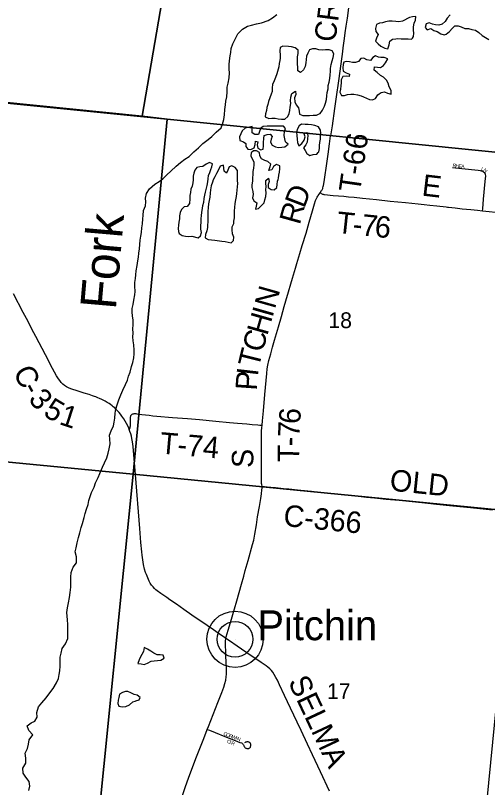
# Model space of a CAD drawing. Extents: x 1410790 to 1770854, y 566777 to 831614.
# Drawn here: x 1610939 to 1617537, y 671589 to 682381 of the extents above; entities that cross this region are included whole.
import ezdxf

# ---------------------------------------------------------------- set-up
doc = ezdxf.new("R2010")
doc.units = 0
for name, color, linetype in [('GM_X_County_Road', 7, 'Continuous'), ('GM_X_County_Road_Text', 7, 'Continuous'), ('GM_X_Minor_Lake', 7, 'Continuous'), ('GM_X_Minor_River', 7, 'Continuous'), ('GM_X_Minor_River_Text', 7, 'Continuous'), ('GM_X_Section', 7, 'Continuous'), ('GM_X_Section_Text', 7, 'Continuous'), ('GM_X_Township', 7, 'Continuous'), ('GM_X_Township_Road', 7, 'Continuous'), ('GM_X_Township_Road_Text', 7, 'Continuous'), ('GM_X_Township_Subdivision', 7, 'Continuous'), ('GM_X_Township_Subdivision_Text', 7, 'Continuous'), ('GM_X_Unincorporated', 7, 'Continuous'), ('GM_X_Unincorporated_Location', 7, 'Continuous'), ('GM_X_Unincorporated_Text', 7, 'Continuous')]:
    doc.layers.add(name, color=color, linetype=linetype)

msp = doc.modelspace()

# ---------------------------------------------------------------- linework, layer by layer
at = {"layer": 'GM_X_County_Road'}
for points in [[(1612529, 676592), (1612522, 676611), (1612508, 676644), (1612492, 676676), (1612474, 676709), (1612453, 676742), (1612425, 676782), (1612407, 676806), (1612387, 676830), (1612362, 676860), (1612342, 676880), (1612327, 676895), (1612307, 676911), (1612289, 676926), (1612266, 676943), (1612247, 676957), (1612223, 676972), (1612195, 676989), (1612176, 676999), (1612147, 677013), (1612115, 677028), (1612092, 677038), (1612064, 677049), (1612044, 677056), (1612017, 677066), (1611970, 677081), (1611901, 677103), (1611788, 677138), (1611742, 677153), (1611727, 677159), (1611712, 677164), (1611682, 677177), (1611653, 677191), (1611626, 677209), (1611601, 677229), (1611578, 677252), (1611558, 677277), (1611539, 677304), (1611514, 677345), (1611459, 677446), (1611359, 677635), (1611224, 677892), (1611170, 677996), (1611115, 678101), (1611049, 678230), (1610913, 678492)], [(1613880, 673673), (1613860, 673686), (1613771, 673747), (1613705, 673793), (1613619, 673854), (1613405, 674001), (1613294, 674077), (1613189, 674151), (1613097, 674215), (1613053, 674246), (1612972, 674301), (1612921, 674339), (1612903, 674355), (1612883, 674373), (1612862, 674394), (1612841, 674419), (1612824, 674447), (1612808, 674475), (1612787, 674520), (1612769, 674566), (1612758, 674597), (1612744, 674643), (1612729, 674707), (1612718, 674771), (1612709, 674836), (1612704, 674884), (1612693, 675015), (1612676, 675211), (1612616, 675963), (1612593, 676241), (1612584, 676355), (1612575, 676420), (1612566, 676469), (1612559, 676500), (1612550, 676532), (1612540, 676564), (1612529, 676592)], [(1613880, 673673), (1613884, 673694), (1613910, 673788), (1613943, 673898), (1613999, 674087), (1614031, 674197), (1614098, 674433), (1614129, 674544), (1614151, 674623), (1614191, 674765), (1614254, 674986), (1614269, 675049), (1614285, 675130), (1614307, 675259), (1614323, 675373), (1614349, 675517), (1614367, 675630), (1614376, 675695), (1614383, 675749), (1614386, 675774), (1614387, 675798)], [(1614387, 675798), (1614420, 675795), (1614457, 675792), (1614507, 675787), (1614572, 675781), (1614684, 675770), (1614758, 675763), (1614880, 675751), (1614979, 675740), (1615077, 675730), (1615222, 675714), (1615270, 675709), (1615420, 675693), (1615567, 675679), (1615697, 675665), (1615844, 675650), (1615958, 675638), (1616122, 675621), (1616301, 675605), (1616481, 675587), (1616660, 675567), (1616824, 675550), (1617052, 675527), (1617297, 675502), (1617607, 675470)], [(1613620, 672402), (1613637, 672444), (1613703, 672612), (1613769, 672780), (1613822, 672917), (1613851, 672994), (1613866, 673042), (1613878, 673090), (1613886, 673139), (1613889, 673172), (1613890, 673205), (1613887, 673270), (1613883, 673336), (1613879, 673434), (1613877, 673500), (1613874, 673565), (1613873, 673614), (1613875, 673646), (1613878, 673662), (1613880, 673673)], [(1614600, 673088), (1614579, 673128), (1614555, 673171), (1614537, 673200), (1614518, 673224), (1614506, 673237), (1614494, 673248), (1614468, 673270), (1614441, 673290), (1614374, 673337), (1614157, 673483), (1614037, 673565), (1613930, 673639), (1613880, 673673)], [(1615329, 671541), (1615203, 671808), (1615092, 672046), (1615021, 672194), (1614931, 672387), (1614874, 672505), (1614784, 672699), (1614701, 672877), (1614631, 673025), (1614600, 673088)], [(1613191, 671229), (1613316, 671602), (1613356, 671722), (1613402, 671848), (1613469, 672018), (1613572, 672276), (1613620, 672402)]]:
    msp.add_lwpolyline(points, dxfattribs=at)
at = {"layer": 'GM_X_Minor_Lake'}
for points in [[(1616486, 682063), (1616504, 682085), (1616506, 682131), (1616503, 682177), (1616501, 682223), (1616513, 682271), (1616530, 682315), (1616534, 682365), (1616488, 682359), (1616446, 682350), (1616346, 682300), (1616298, 682291), (1616254, 682297), (1616206, 682300), (1616156, 682302), (1616112, 682289), (1616070, 682279), (1616025, 682272), (1615987, 682254)], [(1617013, 682388), (1616974, 682344), (1616944, 682294), (1616903, 682257), (1616857, 682243), (1616809, 682248), (1616765, 682258), (1616721, 682277), (1616677, 682261), (1616665, 682213), (1616693, 682181), (1616743, 682196), (1616784, 682172), (1616834, 682155), (1616882, 682125), (1616930, 682110), (1616960, 682118), (1617004, 682154), (1617041, 682197), (1617081, 682237), (1617125, 682237), (1617169, 682220), (1617221, 682200), (1617271, 682197), (1617319, 682185), (1617366, 682174), (1617414, 682140), (1617462, 682101), (1617509, 682074), (1617553, 682046)], [(1615987, 682254), (1615973, 682200), (1615974, 682154), (1616006, 682114), (1615985, 682064), (1615969, 682020), (1616009, 681985), (1616046, 681949), (1616100, 681924), (1616142, 681916), (1616163, 681968), (1616173, 682022), (1616209, 682049), (1616253, 682055), (1616283, 682057), (1616331, 682052), (1616381, 682054), (1616427, 682055), (1616473, 682047), (1616486, 682063)], [(1614640, 681931), (1614636, 681885), (1614637, 681827), (1614637, 681783), (1614633, 681753), (1614626, 681707), (1614620, 681663), (1614591, 681565), (1614572, 681511), (1614554, 681465), (1614533, 681417), (1614525, 681367), (1614526, 681319), (1614512, 681279), (1614492, 681229), (1614477, 681179), (1614465, 681135), (1614454, 681094), (1614448, 681050), (1614435, 681006), (1614429, 680964), (1614479, 680941), (1614523, 680945), (1614569, 680946), (1614611, 680936), (1614659, 680929), (1614703, 680931), (1614747, 680968), (1614765, 681010), (1614774, 681052), (1614776, 681100), (1614787, 681150), (1614783, 681194), (1614788, 681238), (1614800, 681290), (1614852, 681320), (1614856, 681274), (1614840, 681228), (1614843, 681174), (1614861, 681130), (1614894, 681089), (1614906, 681045), (1614909, 681001), (1614957, 680980), (1615003, 680984), (1615047, 680983), (1615099, 680987), (1615147, 680988), (1615174, 680999)], [(1615174, 680999), (1615197, 681008), (1615232, 681058), (1615256, 681112), (1615271, 681155), (1615285, 681205), (1615292, 681257), (1615296, 681305), (1615307, 681353), (1615311, 681403), (1615322, 681449), (1615332, 681499), (1615337, 681551), (1615341, 681599), (1615343, 681641), (1615352, 681697), (1615366, 681745), (1615377, 681793), (1615389, 681845), (1615366, 681886), (1615322, 681900), (1615270, 681899), (1615224, 681897), (1615180, 681900), (1615136, 681914), (1615090, 681914), (1615048, 681901), (1615024, 681855), (1615007, 681811), (1615003, 681763), (1614998, 681717), (1614990, 681667), (1614965, 681621), (1614923, 681584), (1614887, 681606), (1614884, 681652), (1614880, 681702), (1614879, 681748), (1614883, 681800), (1614888, 681850), (1614890, 681896), (1614846, 681927), (1614798, 681943), (1614756, 681946), (1614677, 681951), (1614640, 681931)], [(1616024, 681285), (1616048, 681302), (1616096, 681311), (1616138, 681295), (1616192, 681280), (1616192, 681332), (1616161, 681381), (1616147, 681433), (1616124, 681475), (1616084, 681520), (1616042, 681542), (1615995, 681581), (1615953, 681617), (1615956, 681661), (1616000, 681659), (1616040, 681653), (1616082, 681680), (1616110, 681720), (1616141, 681772), (1616093, 681792), (1616045, 681791), (1616013, 681799), (1615969, 681818), (1615935, 681794), (1615902, 681752), (1615849, 681761), (1615807, 681783), (1615765, 681779), (1615734, 681736), (1615692, 681724), (1615648, 681723), (1615606, 681733), (1615565, 681737), (1615529, 681729), (1615518, 681696)], [(1615518, 681696), (1615512, 681648), (1615521, 681602), (1615561, 681577), (1615607, 681561), (1615604, 681527), (1615560, 681533), (1615514, 681526), (1615490, 681480), (1615490, 681440), (1615487, 681398), (1615481, 681350), (1615472, 681306), (1615494, 681263), (1615536, 681261), (1615578, 681275), (1615626, 681282), (1615670, 681282), (1615718, 681273), (1615772, 681257), (1615804, 681244), (1615845, 681226), (1615885, 681205), (1615929, 681199), (1615973, 681220), (1616002, 681270), (1616024, 681285)], [(1614725, 680602), (1614712, 680614), (1614704, 680658), (1614694, 680704), (1614699, 680757), (1614713, 680802), (1614684, 680833), (1614644, 680833), (1614588, 680832), (1614544, 680832), (1614502, 680835), (1614458, 680833), (1614400, 680830), (1614365, 680800), (1614349, 680760), (1614335, 680716), (1614285, 680715), (1614245, 680741), (1614249, 680785), (1614246, 680829), (1614150, 680806), (1614107, 680766)], [(1614906, 680837), (1614881, 680797), (1614869, 680749), (1614872, 680703), (1614876, 680651), (1614881, 680604), (1614899, 680560), (1614943, 680590), (1614976, 680636), (1614990, 680683), (1614975, 680728), (1615015, 680745), (1615024, 680703), (1615016, 680611), (1614997, 680571), (1614965, 680529), (1614986, 680495), (1615012, 680453), (1615052, 680424), (1615100, 680436), (1615150, 680441), (1615169, 680464)], [(1615169, 680464), (1615178, 680475), (1615187, 680521), (1615187, 680565), (1615193, 680607), (1615200, 680653), (1615204, 680695), (1615209, 680735), (1615201, 680778), (1615172, 680822), (1615124, 680842), (1615076, 680853), (1615030, 680855), (1614986, 680858), (1614938, 680860), (1614906, 680837)], [(1614107, 680766), (1614072, 680685), (1614076, 680635), (1614126, 680614), (1614161, 680592), (1614159, 680548), (1614185, 680511), (1614229, 680509), (1614273, 680530), (1614287, 680578), (1614294, 680622), (1614328, 680616), (1614319, 680570), (1614325, 680526), (1614367, 680501), (1614403, 680511), (1614407, 680557), (1614406, 680605), (1614410, 680659), (1614415, 680703), (1614457, 680717), (1614499, 680720), (1614526, 680690), (1614512, 680650), (1614504, 680608), (1614527, 680566), (1614571, 680543), (1614617, 680533), (1614663, 680539), (1614705, 680542), (1614751, 680580), (1614725, 680602)], [(1614609, 680088), (1614615, 680104), (1614621, 680146), (1614628, 680190), (1614634, 680238), (1614634, 680278), (1614587, 680299), (1614544, 680269), (1614520, 680221), (1614480, 680214), (1614494, 680256), (1614509, 680302), (1614465, 680340), (1614423, 680355), (1614377, 680377), (1614356, 680419), (1614348, 680466), (1614306, 680488), (1614266, 680488), (1614232, 680461), (1614228, 680419), (1614247, 680378), (1614269, 680336), (1614269, 680292), (1614264, 680244), (1614258, 680200), (1614255, 680158)], [(1613577, 679818), (1613578, 679822), (1613587, 679868), (1613595, 679912), (1613609, 679966), (1613618, 680006), (1613626, 680056), (1613633, 680098), (1613639, 680144), (1613658, 680186), (1613668, 680226), (1613682, 680266), (1613693, 680308), (1613649, 680324), (1613605, 680303), (1613556, 680269), (1613514, 680266), (1613472, 680256), (1613444, 680216), (1613430, 680176), (1613423, 680136), (1613421, 680084), (1613416, 680040), (1613408, 679996), (1613391, 679954), (1613387, 679908), (1613378, 679862), (1613374, 679818)], [(1614002, 679646), (1614002, 679650), (1614005, 679698), (1614009, 679752), (1614020, 679802), (1614026, 679848), (1614031, 679894), (1614037, 679940), (1614042, 679986), (1614046, 680030), (1614040, 680072), (1614041, 680120), (1614041, 680170), (1614040, 680214), (1614012, 680257), (1613962, 680281), (1613924, 680263), (1613906, 680216), (1613887, 680176), (1613856, 680202), (1613852, 680248), (1613847, 680290), (1613802, 680273), (1613776, 680223), (1613747, 680171), (1613727, 680125), (1613703, 680081), (1613691, 680052)], [(1614255, 680158), (1614253, 680110), (1614250, 680064), (1614244, 680014), (1614243, 679974), (1614255, 679922), (1614259, 679876), (1614254, 679833), (1614272, 679789), (1614313, 679761), (1614303, 679717), (1614295, 679675), (1614337, 679684), (1614375, 679718), (1614413, 679762), (1614426, 679804), (1614436, 679852), (1614445, 679900), (1614437, 679944), (1614442, 679990), (1614438, 680030), (1614438, 680074), (1614475, 680104), (1614484, 680060), (1614470, 680018), (1614471, 679978), (1614511, 679949), (1614555, 679943), (1614593, 679974), (1614596, 680020), (1614600, 680064), (1614609, 680088)], [(1613691, 680052), (1613672, 679998), (1613663, 679944), (1613661, 679896), (1613656, 679840), (1613639, 679748), (1613633, 679698), (1613630, 679641), (1613628, 679601), (1613629, 679541), (1613629, 679487), (1613625, 679457), (1613622, 679415), (1613616, 679369), (1613595, 679319), (1613589, 679273), (1613634, 679247), (1613678, 679244), (1613724, 679240), (1613822, 679225), (1613868, 679220), (1613910, 679210), (1613952, 679204), (1613986, 679235), (1613989, 679283), (1613973, 679329), (1613968, 679382), (1613968, 679424), (1613991, 679474), (1613993, 679504), (1613999, 679550), (1614000, 679598), (1614002, 679646)], [(1613374, 679818), (1613371, 679752), (1613341, 679708), (1613295, 679707), (1613259, 679669), (1613240, 679625), (1613234, 679581), (1613231, 679537), (1613223, 679493), (1613217, 679451), (1613214, 679401), (1613216, 679361), (1613227, 679331), (1613271, 679306), (1613315, 679294), (1613361, 679290), (1613403, 679295), (1613491, 679274), (1613525, 679302), (1613537, 679348), (1613532, 679394), (1613528, 679438), (1613533, 679492), (1613535, 679542), (1613540, 679582), (1613544, 679632), (1613553, 679684), (1613559, 679726), (1613570, 679772), (1613577, 679818)], [(1612739, 673546), (1612727, 673490), (1612706, 673449), (1612680, 673405), (1612666, 673373), (1612651, 673325), (1612697, 673318), (1612739, 673308), (1612783, 673326), (1612836, 673357), (1612878, 673361), (1612926, 673366), (1612972, 673372), (1612996, 673385)], [(1612996, 673385), (1613018, 673397), (1613004, 673438), (1612960, 673442), (1612920, 673444), (1612875, 673469), (1612829, 673497), (1612783, 673524), (1612739, 673546)], [(1612477, 672932), (1612437, 672920), (1612395, 672895), (1612385, 672847), (1612376, 672813), (1612368, 672765), (1612383, 672725), (1612429, 672716), (1612483, 672722), (1612534, 672747), (1612580, 672787), (1612613, 672797)], [(1612613, 672797), (1612622, 672800), (1612668, 672814), (1612683, 672850), (1612639, 672880), (1612597, 672891), (1612553, 672915), (1612509, 672932), (1612477, 672932)]]:
    msp.add_lwpolyline(points, dxfattribs=at)
at = {"layer": 'GM_X_Minor_River'}
for points in [[(1612518, 677337), (1612541, 677397), (1612563, 677473), (1612578, 677529), (1612593, 677595), (1612599, 677653), (1612600, 677703), (1612592, 677779), (1612583, 677831), (1612581, 677887), (1612582, 677939), (1612581, 677999), (1612583, 678057), (1612582, 678122), (1612574, 678184), (1612571, 678234), (1612571, 678284), (1612584, 678342), (1612592, 678400), (1612607, 678474), (1612610, 678524), (1612608, 678596), (1612607, 678650), (1612617, 678704), (1612620, 678756), (1612624, 678810), (1612641, 678884), (1612650, 678950), (1612658, 679004), (1612665, 679056), (1612673, 679118), (1612678, 679178), (1612683, 679240), (1612691, 679296), (1612700, 679348), (1612706, 679414), (1612713, 679470), (1612719, 679536), (1612726, 679586), (1612729, 679655), (1612755, 679720), (1612760, 679774), (1612758, 679826), (1612769, 679892), (1612813, 679958), (1612886, 680024), (1612946, 680061), (1613001, 680096), (1613053, 680152), (1613112, 680206), (1613184, 680273), (1613247, 680326), (1613305, 680370), (1613366, 680411), (1613432, 680473), (1613497, 680532), (1613556, 680590), (1613632, 680645), (1613682, 680689), (1613743, 680748), (1613812, 680810), (1613832, 680861), (1613851, 680925), (1613859, 680991), (1613866, 681065), (1613873, 681131), (1613879, 681181), (1613892, 681245), (1613896, 681311), (1613899, 681376), (1613910, 681432), (1613926, 681507), (1613931, 681580), (1613926, 681632), (1613924, 681694), (1613931, 681746), (1613941, 681814), (1613948, 681864), (1613956, 681918), (1613979, 681984), (1614016, 682060), (1614046, 682123), (1614111, 682189), (1614183, 682230), (1614237, 682246), (1614308, 682263), (1614376, 682276), (1614470, 682309), (1614532, 682349), (1614591, 682394)], [(1611128, 671549), (1611141, 671607), (1611131, 671675), (1611084, 671734), (1611049, 671792), (1611043, 671861), (1611086, 671932), (1611085, 672002), (1611077, 672069), (1611106, 672134), (1611120, 672196), (1611129, 672258), (1611182, 672326), (1611124, 672385), (1611103, 672453), (1611161, 672496), (1611212, 672518), (1611244, 672574), (1611239, 672638), (1611261, 672716), (1611308, 672773), (1611369, 672843), (1611421, 672913), (1611466, 672976), (1611515, 673052), (1611541, 673114), (1611552, 673170), (1611560, 673220), (1611563, 673286), (1611564, 673352), (1611566, 673414), (1611577, 673468), (1611591, 673532), (1611638, 673598), (1611671, 673673), (1611671, 673737), (1611670, 673810), (1611671, 673868), (1611665, 673934), (1611660, 673984), (1611656, 674034), (1611667, 674102), (1611680, 674170), (1611694, 674244), (1611703, 674316), (1611712, 674388), (1611714, 674464), (1611713, 674532), (1611716, 674596), (1611746, 674668), (1611793, 674732), (1611792, 674812), (1611776, 674884), (1611787, 674938), (1611802, 675010), (1611820, 675082), (1611837, 675148), (1611858, 675224), (1611878, 675280), (1611901, 675362), (1611912, 675418), (1611930, 675478), (1611955, 675546), (1611965, 675600), (1611984, 675659), (1612004, 675711), (1612037, 675789), (1612060, 675847), (1612094, 675923), (1612119, 675979), (1612156, 676068), (1612184, 676130), (1612217, 676198), (1612234, 676262), (1612248, 676324), (1612261, 676392), (1612258, 676458), (1612252, 676516), (1612277, 676576), (1612309, 676644), (1612320, 676698), (1612330, 676754), (1612331, 676820), (1612344, 676876), (1612362, 676940), (1612385, 677008), (1612414, 677079), (1612442, 677143), (1612475, 677221), (1612504, 677285), (1612518, 677337)]]:
    msp.add_lwpolyline(points, dxfattribs=at)
at = {"layer": 'GM_X_Section'}
for points in [[(1613594, 686127), (1612710, 680974), (1607768, 681473), (1607465, 681505), (1607998, 686724)], [(1613594, 686127), (1618533, 685643), (1617963, 680437), (1613061, 680930), (1612710, 680974)], [(1607768, 681473), (1612710, 680974), (1613061, 680930), (1612583, 675968), (1607330, 676476)], [(1613061, 680930), (1617963, 680437), (1618390, 680389), (1617922, 675446), (1612583, 675968)], [(1607330, 676476), (1612583, 675968), (1612039, 670539), (1606796, 671049)], [(1612583, 675968), (1617922, 675446), (1617393, 670042), (1612039, 670539)]]:
    msp.add_lwpolyline(points, close=True, dxfattribs=at)
at = {"layer": 'GM_X_Township'}
for points in [[(1629570, 687086), (1628688, 679300), (1628420, 679330), (1628062, 679372), (1627883, 679391), (1627721, 679408), (1626002, 679596), (1623846, 679835), (1620640, 680162), (1618425, 680390), (1615342, 680699), (1609469, 681286), (1607758, 681450), (1603640, 681891), (1599590, 682237), (1597079, 682470)], [(1626163, 656988), (1626861, 663024), (1627499, 668268), (1627873, 671881), (1628103, 674059), (1628688, 679300), (1628420, 679330), (1628062, 679372), (1627883, 679391), (1627721, 679408), (1626002, 679596), (1623846, 679835), (1620640, 680162), (1618425, 680390), (1615342, 680699), (1609469, 681286), (1607758, 681450), (1603640, 681891), (1599590, 682237)]]:
    msp.add_lwpolyline(points, dxfattribs=at)
at = {"layer": 'GM_X_Township_Road'}
for points in [[(1616058, 685803), (1616041, 685688), (1615912, 684845), (1615880, 684634), (1615832, 684277), (1615789, 683952), (1615739, 683595), (1615684, 683172), (1615667, 683042), (1615646, 682896), (1615607, 682604), (1615573, 682344), (1615556, 682230), (1615543, 682138), (1615532, 682060), (1615524, 681993), (1615516, 681927), (1615509, 681875), (1615458, 681501), (1615415, 681209), (1615398, 681079), (1615363, 680836), (1615347, 680728), (1615342, 680699)], [(1615198, 679902), (1615218, 679933), (1615224, 679944), (1615229, 679954), (1615233, 679964), (1615236, 679973), (1615241, 679989), (1615244, 680005), (1615252, 680053), (1615263, 680118), (1615286, 680279), (1615307, 680440), (1615327, 680585), (1615342, 680699)], [(1614386, 676653), (1614392, 676713), (1614405, 676854), (1614424, 677083), (1614433, 677181), (1614450, 677377), (1614459, 677443), (1614468, 677491), (1614482, 677556), (1614507, 677651), (1614533, 677746), (1614560, 677841), (1614613, 678030), (1614655, 678172), (1614695, 678314), (1614718, 678393), (1614755, 678519), (1614788, 678629), (1614812, 678708), (1614853, 678849), (1614871, 678912), (1614914, 679053), (1614948, 679163), (1615000, 679336), (1615046, 679493), (1615092, 679651), (1615119, 679746), (1615134, 679793), (1615147, 679824), (1615154, 679839), (1615163, 679854), (1615169, 679864), (1615198, 679902)], [(1615198, 679902), (1615231, 679884), (1615239, 679881), (1615248, 679879), (1615259, 679877), (1615380, 679866), (1615527, 679853), (1615592, 679847), (1615674, 679839), (1615788, 679827), (1615885, 679817), (1615983, 679807), (1616178, 679787), (1616390, 679767), (1616569, 679749), (1616651, 679740), (1616732, 679730), (1616829, 679718), (1616958, 679704), (1616977, 679702), (1616993, 679700), (1617082, 679691), (1617181, 679680), (1617303, 679667), (1617396, 679657), (1617467, 679650)], [(1617467, 679650), (1617559, 679640), (1617737, 679622), (1617758, 679620), (1617801, 679615), (1617826, 679613), (1617859, 679609), (1617883, 679607), (1617902, 679605), (1617932, 679602), (1617958, 679599), (1617990, 679596), (1618022, 679593), (1618055, 679589), (1618096, 679585), (1618133, 679581), (1618171, 679577), (1618209, 679573), (1618253, 679569), (1618269, 679567), (1618276, 679568), (1618283, 679570), (1618290, 679574)], [(1612529, 676592), (1612541, 676618), (1612544, 676631), (1612547, 676643), (1612549, 676660), (1612549, 676709), (1612547, 676743), (1612547, 676760), (1612548, 676769), (1612550, 676778), (1612553, 676788), (1612558, 676796), (1612564, 676802), (1612571, 676807), (1612580, 676811), (1612589, 676814), (1612599, 676816), (1612607, 676816), (1612620, 676815), (1612635, 676814), (1612707, 676804), (1612806, 676792), (1612859, 676785), (1612917, 676780), (1613132, 676763), (1613345, 676748), (1613509, 676733), (1613740, 676710), (1613930, 676693), (1614042, 676683), (1614173, 676672), (1614245, 676665), (1614326, 676658), (1614354, 676656), (1614386, 676653)], [(1614387, 675798), (1614382, 675824), (1614379, 675837), (1614377, 675853), (1614376, 675870), (1614377, 675935), (1614378, 676018), (1614380, 676132), (1614379, 676232), (1614377, 676313), (1614378, 676476), (1614379, 676525), (1614380, 676574), (1614384, 676617), (1614386, 676653)]]:
    msp.add_lwpolyline(points, dxfattribs=at)
at = {"layer": 'GM_X_Township_Subdivision'}
for points in [[(1617467, 679650), (1617469, 679680), (1617481, 679812), (1617504, 680059), (1617511, 680141), (1617510, 680156), (1617504, 680170), (1617494, 680182), (1617482, 680192), (1617469, 680200), (1617454, 680206), (1617439, 680210), (1617406, 680214), (1617176, 680238), (1617046, 680252)], [(1613620, 672402), (1613649, 672390), (1613730, 672357), (1613866, 672304), (1613986, 672257), (1614077, 672221), (1614098, 672213), (1614106, 672208), (1614113, 672203), (1614119, 672198), (1614123, 672193), (1614127, 672185), (1614130, 672176), (1614135, 672165), (1614138, 672160)], [(1614138, 672160), (1614140, 672157), (1614145, 672150), (1614150, 672146), (1614157, 672141), (1614163, 672138), (1614171, 672136), (1614177, 672134), (1614185, 672134), (1614193, 672135), (1614200, 672136), (1614207, 672140), (1614213, 672144), (1614219, 672150), (1614222, 672156), (1614226, 672163), (1614227, 672171), (1614229, 672180), (1614228, 672187), (1614227, 672194), (1614225, 672201), (1614222, 672207), (1614217, 672213), (1614212, 672218), (1614206, 672222), (1614199, 672225), (1614191, 672227), (1614183, 672228), (1614174, 672228), (1614165, 672226), (1614155, 672222), (1614148, 672219), (1614140, 672213)]]:
    msp.add_lwpolyline(points, dxfattribs=at)
at = {"layer": 'GM_X_Unincorporated'}
for radius in [393, 249]:
    msp.add_circle((1614008, 673662), radius, dxfattribs=at)
at = {"layer": 'GM_X_Unincorporated_Location'}
msp.add_line((1614008, 673662), (1614008, 673662), dxfattribs=at)

# ---------------------------------------------------------------- texts
at = {"layer": 'GM_X_County_Road_Text'}
for s, rotation, p in [('C', 297.3523, (1610900, 677396)), ('-', 298.6235, (1611017, 677171)), ('3', 309.0086, (1611109, 677014)), ('5', 329.5008, (1611314, 676794)), ('1', 341.7923, (1611537, 676671)), ('OLD', 354.0578, (1616160, 675742)), ('C-366', 354.2897, (1614675, 675247)), ('SELMA', 295.1262, (1614745, 673069))]:
    msp.add_text(s, height=300, rotation=rotation, dxfattribs=at).set_placement(p)
at = {"layer": 'GM_X_Minor_River_Text'}
msp.add_text('Fork', height=499.9, rotation=85.003, dxfattribs=at).set_placement((1612341, 678260))
at = {"layer": 'GM_X_Section_Text'}
for s, p in [('18', (1615313, 678010)), ('17', (1615293, 672825))]:
    msp.add_text(s, height=221, rotation=0, dxfattribs=at).set_placement(p)
at = {"layer": 'GM_X_Township_Road_Text'}
for s, rotation, p in [('CRABILL', 82.4999, (1615409, 681998)), ('T-66', 81.866, (1615754, 679897)), ('E', 353.292, (1616609, 679864)), ('D', 69.1666, (1614975, 679674)), ('R', 74.4192, (1614911, 679444)), ('T', 353.9355, (1615418, 679344)), ('7', 354.0046, (1615764, 679307)), ('6', 354.2698, (1615950, 679288)), ('-', 353.9493, (1615642, 679320)), ('N', 74.1607, (1614564, 678268)), ('I', 74.1565, (1614530, 678149)), ('H', 74.1607, (1614458, 677896)), ('C', 74.1838, (1614391, 677658)), ('T', 76.0105, (1614338, 677443)), ('P', 86.1579, (1614312, 677133)), ('I', 83.468, (1614326, 677331)), ('6', 85.0084, (1614914, 676661)), ('7', 87.819, (1614907, 676480)), ('T-74', 355.0609, (1612950, 676259)), ('-', 89.0554, (1614905, 676359)), ('S', 90, (1614264, 676056)), ('T', 89.4686, (1614903, 676135))]:
    msp.add_text(s, height=300, rotation=rotation, dxfattribs=at).set_placement(p)
at = {"layer": 'GM_X_Township_Subdivision_Text'}
for s, rotation, p in [('R', 352.7696, (1617045, 680262)), ('H', 352.7801, (1617085, 680257)), ('E', 352.7665, (1617128, 680252)), ('A', 357.2907, (1617168, 680247)), ('L', 341.9712, (1617442, 680218)), ('N', 319.5339, (1617471, 680210)), ('C', 339.3417, (1613840, 672324)), ('O', 339.3427, (1613877, 672310)), ('R', 339.353, (1613918, 672295)), ('W', 339.3475, (1613955, 672281)), ('I', 339.3314, (1614009, 672261)), ('N', 339.3427, (1614029, 672253)), ('C', 335.1401, (1613888, 672220)), ('I', 336.4636, (1613925, 672203)), ('R', 340.6292, (1613949, 672192))]:
    msp.add_text(s, height=50, rotation=rotation, dxfattribs=at).set_placement(p)
at = {"layer": 'GM_X_Unincorporated_Text'}
msp.add_text('Pitchin', height=417, rotation=0, dxfattribs=at).set_placement((1614320, 673649))

doc.saveas('drawing.dxf')
